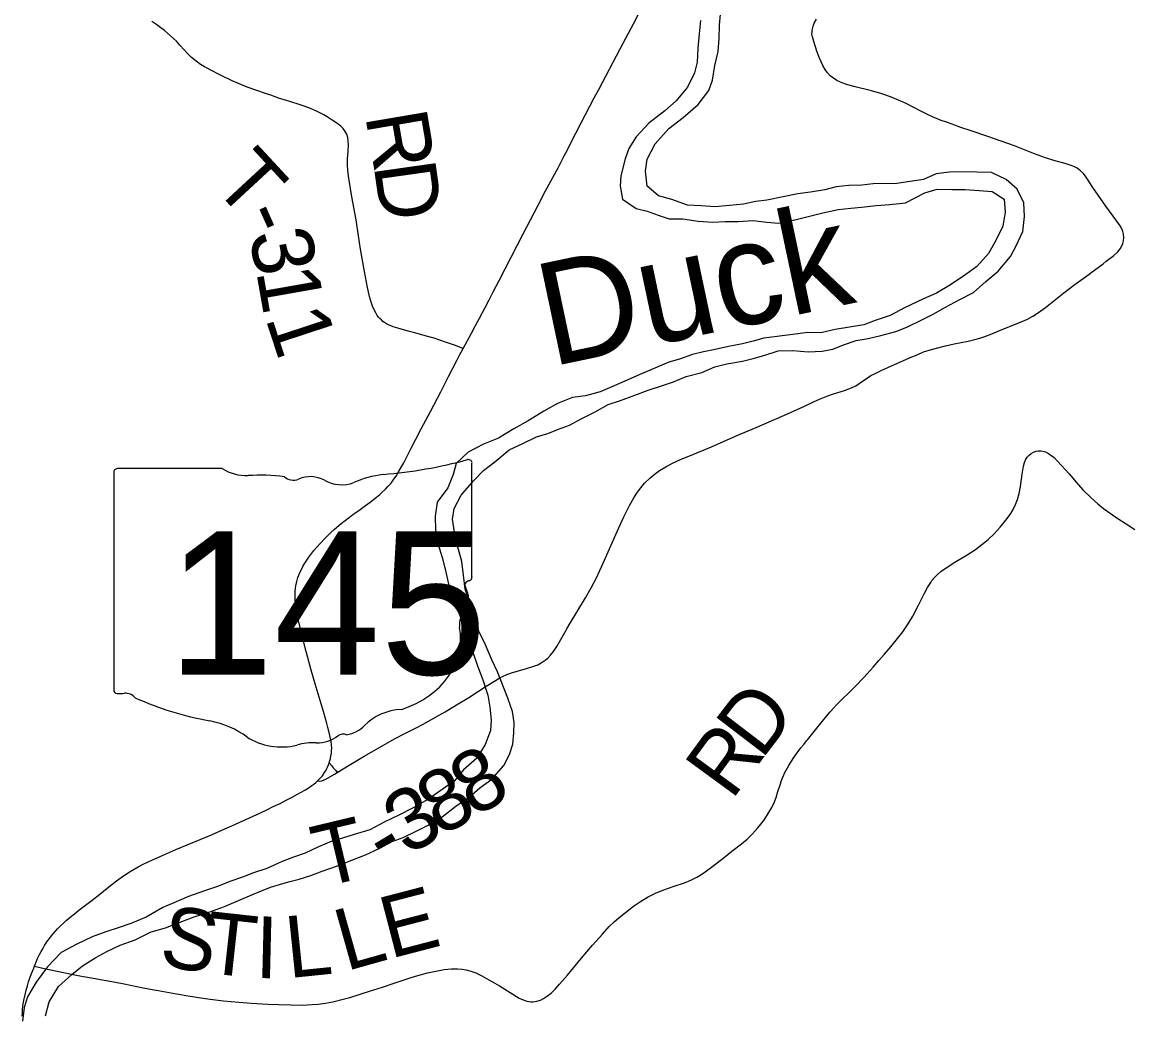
# Model space of a CAD drawing. Extents: x -10 to 158, y 8 to 33.
# Drawn here: x 128.655 to 129.676, y 26.449 to 27.363 of the extents above; entities that cross this region are included whole.
import ezdxf

# ---------------------------------------------------------------- set-up
doc = ezdxf.new("R2010")
doc.units = 0
for name, color, linetype in [('GM_X_Major_River', 7, 'Continuous'), ('GM_X_Major_River_Text', 7, 'Continuous'), ('GM_X_State_Location', 7, 'Continuous'), ('GM_X_State_Route', 7, 'Continuous'), ('GM_X_State_Shield', 7, 'Continuous'), ('GM_X_Township_Road', 7, 'Continuous'), ('GM_X_Township_Road_Text', 7, 'Continuous')]:
    doc.layers.add(name, color=color, linetype=linetype)

msp = doc.modelspace()

# ---------------------------------------------------------------- linework, layer by layer
at = {"layer": 'GM_X_Major_River'}
for points in [[(129.4842, 27.2187), (129.4597, 27.2149), (129.4378, 27.2146), (129.4275, 27.2133), (129.4154, 27.2132), (129.4037, 27.2119), (129.3935, 27.2091), (129.3802, 27.207), (129.3685, 27.2053), (129.3549, 27.2025), (129.3401, 27.1996), (129.3299, 27.1984), (129.3186, 27.1959), (129.3057, 27.1946), (129.2925, 27.1933), (129.2796, 27.1943), (129.267, 27.1949), (129.2526, 27.2003), (129.2404, 27.2036), (129.23, 27.2126), (129.2283, 27.2262), (129.2297, 27.2372), (129.2371, 27.2513), (129.2498, 27.2655), (129.2629, 27.2756), (129.2768, 27.2875), (129.2865, 27.3006), (129.2901, 27.3101), (129.2922, 27.3234), (129.2951, 27.3363), (129.296, 27.3485), (129.2963, 27.3606), (129.2976, 27.3743)], [(129.2788, 27.3649), (129.2778, 27.3528), (129.2765, 27.3395), (129.2759, 27.3266), (129.2733, 27.3167), (129.2671, 27.3037), (129.2566, 27.2911), (129.2461, 27.2818), (129.2315, 27.2706), (129.2196, 27.2579), (129.2129, 27.2472), (129.2096, 27.2377), (129.2056, 27.2221), (129.205, 27.2126), (129.2071, 27.2005), (129.2197, 27.1919), (129.23, 27.1894), (129.2399, 27.1858), (129.2501, 27.1825), (129.2627, 27.1823), (129.2767, 27.1802), (129.2904, 27.1792), (129.3017, 27.1798), (129.3135, 27.1799), (129.3275, 27.1809), (129.34, 27.1792), (129.3507, 27.1785), (129.3658, 27.1814), (129.3915, 27.1878), (129.4055, 27.191), (129.4172, 27.1923), (129.4271, 27.1932), (129.4407, 27.1946), (129.4532, 27.1955), (129.4676, 27.1972), (129.4854, 27.2062)], [(129.4831, 27.0896), (129.4937, 27.095), (129.5039, 27.1008), (129.5175, 27.1081), (129.5303, 27.1147), (129.5416, 27.1247), (129.5529, 27.1343), (129.5642, 27.1477), (129.5694, 27.1576), (129.5757, 27.1706), (129.5771, 27.1846), (129.5766, 27.1972), (129.5704, 27.2096), (129.5601, 27.2186), (129.5467, 27.225), (129.5331, 27.2252), (129.5198, 27.2258), (129.5077, 27.2253), (129.4959, 27.2237), (129.4842, 27.2187)], [(129.4854, 27.2062), (129.4968, 27.2097), (129.5101, 27.2094), (129.5226, 27.2095), (129.5355, 27.2085), (129.5473, 27.2075), (129.5583, 27.2004), (129.5592, 27.1886), (129.5571, 27.1757), (129.5511, 27.1631), (129.544, 27.1505), (129.5331, 27.1386), (129.523, 27.131), (129.509, 27.1217), (129.4962, 27.114), (129.4841, 27.1086)], [(129.4841, 27.1086), (129.4666, 27.1005), (129.4534, 27.0935), (129.4398, 27.0887), (129.4293, 27.0848), (129.4028, 27.0806), (129.3896, 27.0774), (129.3774, 27.0776), (129.3638, 27.0759), (129.3373, 27.0725), (129.3275, 27.0698), (129.3177, 27.0673), (129.3048, 27.0649), (129.2924, 27.0621), (129.2818, 27.06), (129.2716, 27.0576), (129.2595, 27.0533), (129.2497, 27.0505), (129.2225, 27.0387), (129.2093, 27.0329), (129.1995, 27.0286), (129.1867, 27.0231), (129.1731, 27.0195), (129.161, 27.0178), (129.1474, 27.0123), (129.1347, 27.0053), (129.1204, 26.9964), (129.1072, 26.989), (129.0929, 26.9805), (129.0793, 26.975), (129.065, 26.9676), (129.0542, 26.9572), (129.0513, 26.9469), (129.0465, 26.9347), (129.0365, 26.9217), (129.0347, 26.9088), (129.0349, 26.8959), (129.0374, 26.8826), (129.0413, 26.8705), (129.0441, 26.8588), (129.0466, 26.8475), (129.0513, 26.8343), (129.0568, 26.8203), (129.0611, 26.8075), (129.0655, 26.7942), (129.0698, 26.7825), (129.0738, 26.7708), (129.0785, 26.758), (129.0832, 26.744), (129.0849, 26.7327), (129.0862, 26.7209), (129.0856, 26.7114), (129.0808, 26.6985), (129.073, 26.6859), (129.0607, 26.6751), (129.0524, 26.6651), (129.0389, 26.6554), (129.028, 26.6477), (129.0145, 26.6403), (129.0013, 26.6333), (128.9885, 26.6274), (128.9746, 26.62), (128.9602, 26.6157), (128.9504, 26.6125), (128.9391, 26.6093), (128.9274, 26.6042), (128.915, 26.5984), (128.9044, 26.5948), (128.8938, 26.5909), (128.8799, 26.5842), (128.8674, 26.5803), (128.8573, 26.5763), (128.8467, 26.5728), (128.8335, 26.5673), (128.8226, 26.5637), (128.8078, 26.5586), (128.7965, 26.5535), (128.7841, 26.5484), (128.7687, 26.5395), (128.7547, 26.5336), (128.743, 26.5296), (128.7317, 26.5261), (128.7192, 26.5213), (128.7049, 26.5147), (128.6906, 26.5069), (128.6779, 26.4939), (128.6675, 26.4797), (128.6597, 26.4663), (128.6564, 26.4564), (128.6551, 26.4438)], [(128.6762, 26.4487), (128.6795, 26.4616), (128.688, 26.4758), (128.7004, 26.4866), (128.7101, 26.4947), (128.7225, 26.5024), (128.7327, 26.5079), (128.7447, 26.5137), (128.7587, 26.5188), (128.7734, 26.5259), (128.7866, 26.5298), (128.8017, 26.5354), (128.813, 26.5397), (128.8274, 26.5444), (128.8409, 26.5492), (128.8515, 26.5539), (128.8681, 26.5609), (128.8832, 26.5672), (128.8998, 26.572), (128.9096, 26.5744), (128.9202, 26.5779), (128.9307, 26.5819), (128.9439, 26.5866), (128.9579, 26.5921), (128.9707, 26.5968), (128.9839, 26.6031), (128.9952, 26.6093), (129.0054, 26.6129), (129.0174, 26.6187), (129.0276, 26.6238), (129.0411, 26.6319), (129.0539, 26.6416), (129.0659, 26.6501), (129.076, 26.6586), (129.0869, 26.6667), (129.0978, 26.679), (129.1033, 26.6893), (129.1062, 26.6988), (129.1072, 26.7091), (129.1075, 26.7186), (129.1058, 26.7288), (129.1015, 26.7412), (129.092, 26.7654), (129.087, 26.7763), (129.0811, 26.7903), (129.0748, 26.8027), (129.0713, 26.8159), (129.0669, 26.828), (129.0622, 26.8416), (129.0609, 26.8545), (129.0592, 26.867), (129.0552, 26.8813), (129.0524, 26.8938), (129.0507, 26.9059), (129.0521, 26.9158), (129.0587, 26.928), (129.0699, 26.9411), (129.0793, 26.9507), (129.0898, 26.9588), (129.1029, 26.9696), (129.1153, 26.9755), (129.1281, 26.9817), (129.1383, 26.9849), (129.1481, 26.9888), (129.1583, 26.9924), (129.1696, 26.9986), (129.182, 27.0048), (129.1941, 27.0114), (129.2054, 27.015), (129.2186, 27.0201), (129.2307, 27.0248), (129.2431, 27.0288), (129.2541, 27.0323), (129.2658, 27.0371), (129.2801, 27.041), (129.2922, 27.0461), (129.3031, 27.0489), (129.3175, 27.0514), (129.3273, 27.0538), (129.3372, 27.0566), (129.3504, 27.061), (129.364, 27.0611), (129.3781, 27.0598), (129.3909, 27.0607), (129.4008, 27.0624), (129.4106, 27.0663), (129.4223, 27.0703), (129.4332, 27.0723), (129.445, 27.0751), (129.4586, 27.0787), (129.4687, 27.0827), (129.4831, 27.0896)]]:
    msp.add_lwpolyline(points, dxfattribs=at)
at = {"layer": 'GM_X_State_Route'}
for points in [[(128.9941, 26.9392), (128.9954, 26.9408), (128.9966, 26.9426), (128.9987, 26.9456), (129.0011, 26.9494), (129.0059, 26.9577), (129.009, 26.9638), (129.0127, 26.9712), (129.0169, 26.9794), (129.022, 26.989), (129.0305, 27.0051), (129.0401, 27.0232), (129.0471, 27.0371), (129.0549, 27.0526), (129.0575, 27.0575), (129.0586, 27.0597), (129.0605, 27.0631), (129.0681, 27.0772), (129.0719, 27.0843), (129.0754, 27.0909), (129.0783, 27.0963), (129.0803, 27.1002), (129.0844, 27.1079), (129.088, 27.1151), (129.0935, 27.1255), (129.1157, 27.1685), (129.1292, 27.1944), (129.1364, 27.2081), (129.1478, 27.2294), (129.1535, 27.2404), (129.1564, 27.2459), (129.16, 27.2531), (129.1643, 27.2613), (129.1692, 27.2707), (129.1812, 27.2938), (129.1853, 27.3015), (129.189, 27.3086), (129.2015, 27.3323), (129.2105, 27.3493), (129.2172, 27.3619), (129.2218, 27.3707)], [(128.6547, 26.4485), (128.6548, 26.4513), (128.655, 26.4543), (128.6554, 26.4576), (128.6559, 26.4612), (128.6565, 26.4644), (128.6573, 26.468), (128.6584, 26.4723), (128.6595, 26.4763), (128.6606, 26.4801), (128.6621, 26.4843), (128.6633, 26.4877), (128.6653, 26.4927), (128.6659, 26.4944), (128.6672, 26.4976), (128.6689, 26.5015), (128.6706, 26.505), (128.6721, 26.508), (128.6736, 26.5105), (128.6753, 26.5133), (128.6768, 26.5158), (128.6787, 26.5184), (128.6805, 26.5209), (128.6828, 26.5239), (128.6849, 26.5262), (128.6873, 26.5289), (128.6896, 26.5312), (128.6929, 26.5343), (128.695, 26.5363), (128.6989, 26.5396), (128.7027, 26.5427), (128.7069, 26.546), (128.7105, 26.5487), (128.719, 26.5552), (128.7261, 26.5607), (128.7328, 26.5662), (128.7415, 26.5729), (128.7457, 26.5759), (128.7497, 26.5788), (128.754, 26.5815), (128.7577, 26.5838), (128.7614, 26.5858), (128.7654, 26.588), (128.7705, 26.5904), (128.7851, 26.597), (128.7961, 26.6018), (128.8288, 26.6154), (128.8412, 26.6209), (128.8475, 26.6236), (128.8741, 26.6357), (128.8798, 26.6383), (128.8858, 26.6413), (128.8921, 26.6443), (128.8975, 26.6471), (128.9031, 26.65), (128.9079, 26.6526), (128.9114, 26.6545), (128.9149, 26.6565), (128.918, 26.6584), (128.9211, 26.6606), (128.923, 26.6621), (128.9249, 26.6636), (128.9266, 26.6651), (128.9281, 26.6665), (128.9296, 26.668), (128.9309, 26.6696), (128.932, 26.6711), (128.933, 26.6726), (128.934, 26.6741), (128.9348, 26.6758), (128.9357, 26.6776), (128.9365, 26.6797), (128.9372, 26.6816), (128.9378, 26.6837), (128.9384, 26.6857), (128.9388, 26.6878), (128.9393, 26.6905), (128.9394, 26.6929), (128.9395, 26.6951), (128.9393, 26.6981), (128.9389, 26.7012), (128.9382, 26.7052), (128.9374, 26.7084), (128.936, 26.714), (128.9349, 26.7179), (128.9319, 26.7287), (128.9297, 26.7358), (128.9243, 26.7543), (128.9207, 26.7669), (128.916, 26.7842), (128.9126, 26.7974), (128.9089, 26.8125), (128.9073, 26.8197), (128.9064, 26.8253), (128.9061, 26.8287), (128.9059, 26.8315), (128.9058, 26.8344), (128.9059, 26.8372), (128.906, 26.8398), (128.9062, 26.8422), (128.9066, 26.8445), (128.9071, 26.8472), (128.9077, 26.8496), (128.9085, 26.8521), (128.9094, 26.8545), (128.9103, 26.8568), (128.9117, 26.8597), (128.9131, 26.8624), (128.9147, 26.8653), (128.9167, 26.8683), (128.9184, 26.8709), (128.9203, 26.8734), (128.9232, 26.8771), (128.9254, 26.8797), (128.9295, 26.8841), (128.9325, 26.8875), (128.936, 26.8909), (128.9387, 26.8936), (128.9418, 26.8964), (128.9443, 26.8986), (128.9482, 26.9018), (128.952, 26.9048), (128.956, 26.9078), (128.959, 26.9101), (128.9626, 26.9127), (128.9656, 26.9149), (128.9705, 26.9185), (128.975, 26.9217), (128.978, 26.924), (128.9809, 26.9263), (128.9837, 26.9287), (128.9861, 26.9308), (128.989, 26.9334), (128.9913, 26.9359), (128.9926, 26.9374), (128.9941, 26.9392)]]:
    msp.add_lwpolyline(points, dxfattribs=at)
at = {"layer": 'GM_X_State_Shield'}
for p, q in [((128.8388, 26.9524), (128.7423, 26.9524)), ((129.0686, 26.8526), (129.0686, 26.9573)), ((128.739, 26.9489), (128.739, 26.7488)), ((129.0686, 26.8527), (129.0686, 26.8526))]:
    msp.add_line(p, q, dxfattribs=at)
for centre, major_axis, start_param, end_param in [((128.9512, 27.2252), (0.3495, 0), 4.814394, 5.042369), ((129.065, 26.9578), (0.00367, 0), 6.141152, 7.989035), ((128.7428, 26.9494), (0.00382, 0), 1.712693, 3.28349), ((128.8618, 26.9756), (0.037, 0), 4.042523, 4.731795), ((128.8741, 26.84), (0.133, 0), 1.404758, 1.657858), ((128.9042, 26.9504), (0.0107, 0), 3.836095, 5.185415), ((128.9199, 26.9273), (0.0222, 0), 0.950623, 2.079405), ((128.9486, 26.959), (0.0267, 0), 4.081561, 5.145723), ((128.9958, 26.8912), (0.0703, 0), 1.699011, 2.107814), ((129.0678, 26.845), (0.00568, 0), 1.883978, 3.671073), ((129.0647, 26.8522), (0.00393, 0), 5.05454, 6.418171), ((129.0316, 26.8317), (0.0341, 0), 5.934695, 6.695948), ((129.0818, 26.8088), (0.0248, 0), 2.387724, 3.262537), ((128.9708, 26.7955), (0.0874, 0), 5.101752, 6.440018), ((128.7428, 26.7484), (0.00385, 0), 3.00124, 4.508301), ((128.7434, 26.7688), (0.0294, 0), 4.665946, 4.897461), ((128.7494, 26.7373), (0.0106, 0), 0.519207, 1.627899), ((128.8833, 26.9171), (0.2524, 0), 4.195997, 4.488961), ((129.0077, 26.6926), (0.0479, 0), 1.647645, 2.488434), ((128.808, 26.6589), (0.079, 0), 0.823519, 1.323587), ((128.947, 26.7294), (0.0282, 0), 4.937069, 5.64225), ((128.8934, 26.7363), (0.0501, 0), 4.026481, 4.996735), ((128.926, 26.7213), (0.0267, 0), 4.691044, 5.507374), ((128.9502, 26.7019), (0.00752, 0), 1.147584, 2.315152), ((128.9224, 26.6671), (0.0412, 0), 1.495662, 1.94098)]:
    msp.add_ellipse(centre, major_axis=major_axis, ratio=0.8, start_param=start_param, end_param=end_param, dxfattribs=at)
at = {"layer": 'GM_X_Township_Road'}
for points in [[(129.0605, 27.0631), (129.0526, 27.0661), (129.0442, 27.0689), (129.0338, 27.0724), (129.0255, 27.0748), (129.0159, 27.0774), (129.0099, 27.079), (129.0004, 27.0818), (128.9962, 27.0831), (128.9939, 27.0839), (128.9917, 27.0848), (128.9898, 27.0858), (128.9882, 27.0869), (128.9867, 27.088), (128.9853, 27.0893), (128.9839, 27.0907), (128.9827, 27.0919), (128.9815, 27.0935), (128.98, 27.0959), (128.9788, 27.098), (128.977, 27.1019), (128.976, 27.1049), (128.9751, 27.1078), (128.9743, 27.1108), (128.9724, 27.1193), (128.9696, 27.1339), (128.9661, 27.1546), (128.9641, 27.1668), (128.9619, 27.1815), (128.9582, 27.2027), (128.9554, 27.2197), (128.9545, 27.227), (128.9541, 27.2325), (128.9541, 27.2375), (128.9546, 27.2443), (128.9549, 27.2505), (128.9548, 27.2542), (128.9543, 27.2573), (128.9534, 27.2602), (128.9519, 27.2629), (128.9501, 27.2654), (128.9479, 27.2676), (128.9445, 27.2702), (128.9415, 27.2723), (128.94, 27.2733), (128.9364, 27.2757), (128.9354, 27.2763), (128.9322, 27.2782), (128.9256, 27.2816), (128.9199, 27.2841), (128.9152, 27.2858), (128.9105, 27.2873), (128.901, 27.2903), (128.8969, 27.2916), (128.8916, 27.2933), (128.8834, 27.2961), (128.8787, 27.2977), (128.8769, 27.2983), (128.8716, 27.3001), (128.8617, 27.3036), (128.8537, 27.3069), (128.848, 27.3094), (128.8379, 27.3143), (128.8335, 27.3165), (128.8313, 27.3177), (128.8226, 27.3224), (128.8189, 27.3246), (128.8148, 27.3274), (128.8105, 27.3309), (128.807, 27.3344), (128.8037, 27.3381), (128.7999, 27.3422), (128.7966, 27.3459), (128.7911, 27.351), (128.7855, 27.3558), (128.7811, 27.3592), (128.7786, 27.361), (128.7739, 27.3641)], [(128.9444, 26.6727), (128.9555, 26.6793), (128.9694, 26.6876), (128.9828, 26.6954), (128.9974, 26.7036), (129.0073, 26.7088), (129.0179, 26.714), (129.0271, 26.7191), (129.0351, 26.7235), (129.0438, 26.7286), (129.0545, 26.7349), (129.0656, 26.7418), (129.0818, 26.7521), (129.0919, 26.7584), (129.0941, 26.7598), (129.0967, 26.7611), (129.1007, 26.7628), (129.106, 26.7646), (129.1179, 26.7681), (129.1256, 26.7705), (129.1291, 26.7718), (129.1324, 26.7736), (129.136, 26.776), (129.1384, 26.778), (129.1409, 26.7806), (129.1436, 26.7841), (129.1466, 26.7888), (129.1515, 26.7974), (129.1552, 26.8038), (129.1559, 26.8048), (129.1581, 26.8086), (129.1732, 26.8335), (129.1784, 26.8426), (129.1829, 26.8514), (129.1895, 26.8655), (129.1952, 26.8785), (129.2022, 26.8944), (129.2084, 26.908), (129.2136, 26.9185), (129.2176, 26.9256), (129.2209, 26.9308), (129.2239, 26.9348), (129.2275, 26.939), (129.2319, 26.9434), (129.2362, 26.947), (129.2412, 26.9507), (129.247, 26.9542), (129.2531, 26.9574), (129.2605, 26.9607), (129.272, 26.9654), (129.2892, 26.9725), (129.3118, 26.9827), (129.3302, 26.9903), (129.3541, 27.0007), (129.3644, 27.0053), (129.3745, 27.01), (129.3829, 27.014), (129.3886, 27.0165), (129.3961, 27.0194), (129.4014, 27.0212), (129.4115, 27.0244), (129.4156, 27.0258), (129.4179, 27.0268), (129.4218, 27.0287), (129.4249, 27.0307), (129.4327, 27.0359), (129.4349, 27.0374), (129.4364, 27.0384), (129.4385, 27.0394), (129.4451, 27.0427), (129.4548, 27.047), (129.4735, 27.0553), (129.4769, 27.0567), (129.4803, 27.0581), (129.4822, 27.0589), (129.4843, 27.0598), (129.4864, 27.0606), (129.4884, 27.0612), (129.4916, 27.0622), (129.4973, 27.0637), (129.5045, 27.0656), (129.5124, 27.0672), (129.5252, 27.0697), (129.5313, 27.0712), (129.536, 27.0726), (129.5407, 27.0741), (129.5471, 27.0765), (129.5557, 27.0802), (129.5626, 27.083), (129.5643, 27.0837), (129.5741, 27.0876), (129.5798, 27.0901), (129.5847, 27.0927), (129.5899, 27.0961), (129.5963, 27.1009), (129.6132, 27.1142), (129.6226, 27.1213), (129.631, 27.1275), (129.6365, 27.1316), (129.6395, 27.1337), (129.6415, 27.1352), (129.6495, 27.141), (129.6524, 27.1433), (129.6593, 27.1486), (129.6629, 27.152), (129.6653, 27.1549), (129.6668, 27.1575), (129.6677, 27.1598), (129.6683, 27.1622), (129.6685, 27.1653), (129.6682, 27.1684), (129.6672, 27.1719), (129.6652, 27.1758), (129.662, 27.1803), (129.6521, 27.1939), (129.6471, 27.201), (129.6401, 27.2113), (129.6339, 27.2206), (129.6313, 27.2241), (129.6287, 27.2267), (129.6272, 27.2279), (129.6257, 27.2289), (129.623, 27.2304), (129.6201, 27.2316), (129.6154, 27.2331), (129.604, 27.2362), (129.5963, 27.2386), (129.5863, 27.2422), (129.5771, 27.2458), (129.5678, 27.2495), (129.5433, 27.2583), (129.528, 27.2634), (129.5186, 27.2666), (129.5122, 27.2689), (129.5104, 27.2695), (129.5052, 27.2713), (129.5005, 27.2729), (129.4925, 27.2763), (129.4886, 27.2782), (129.4824, 27.2812), (129.4747, 27.2852), (129.4681, 27.2885), (129.4613, 27.2916), (129.4539, 27.2946), (129.4457, 27.2974), (129.4362, 27.3001), (129.4201, 27.3043), (129.4124, 27.3065), (129.4078, 27.3082), (129.4045, 27.3098), (129.4013, 27.3118), (129.3984, 27.3141), (129.3958, 27.3168), (129.3937, 27.3198), (129.3916, 27.3236), (129.3884, 27.3304), (129.3859, 27.3368), (129.3831, 27.3456), (129.3819, 27.3498), (129.3815, 27.3523), (129.3816, 27.3546), (129.3818, 27.3556), (129.382, 27.3573), (129.3825, 27.3597), (129.3836, 27.3625), (129.3857, 27.3663)], [(128.9018, 26.4588), (128.9122, 26.4586), (128.9214, 26.459), (128.927, 26.4594), (128.9338, 26.4602), (128.9405, 26.4615), (128.9501, 26.464), (128.9561, 26.4657), (128.9744, 26.4715), (128.9863, 26.4752), (128.9969, 26.4787), (129.0099, 26.483), (129.0128, 26.484), (129.0188, 26.4858), (129.0277, 26.4882), (129.0368, 26.4902), (129.043, 26.4912), (129.0497, 26.4919), (129.0553, 26.4919), (129.0597, 26.4916), (129.0633, 26.491), (129.0675, 26.4899), (129.0722, 26.4882), (129.0777, 26.4855), (129.0842, 26.4819), (129.0875, 26.4801), (129.0938, 26.4763), (129.1037, 26.4702), (129.1122, 26.4651), (129.1156, 26.4635), (129.119, 26.4622), (129.1227, 26.4617), (129.1245, 26.4616), (129.1282, 26.4621), (129.1317, 26.4632), (129.1344, 26.4646), (129.1381, 26.467), (129.1415, 26.4697), (129.1451, 26.4732), (129.1493, 26.4777), (129.1565, 26.4862), (129.1691, 26.5015), (129.1796, 26.5138), (129.1886, 26.524), (129.195, 26.5308), (129.1995, 26.5351), (129.2041, 26.5392), (129.2098, 26.5439), (129.2172, 26.5495), (129.2238, 26.554), (129.2307, 26.5582), (129.2374, 26.5615), (129.2442, 26.5643), (129.2548, 26.5679), (129.2642, 26.5711), (129.2699, 26.5735), (129.2755, 26.5763), (129.2792, 26.5785), (129.2833, 26.5813), (129.2902, 26.5866), (129.301, 26.5949), (129.3079, 26.6002), (129.3168, 26.6069), (129.322, 26.6113), (129.3268, 26.6162), (129.3317, 26.6218), (129.3371, 26.6286), (129.3413, 26.6348), (129.3447, 26.6406), (129.3471, 26.6457), (129.3486, 26.6498), (129.3502, 26.6551), (129.3518, 26.6605), (129.3538, 26.6664), (129.3565, 26.6726), (129.3601, 26.6792), (129.3642, 26.6856), (129.3679, 26.6909), (129.3713, 26.6953), (129.3739, 26.6986), (129.3766, 26.7019), (129.3774, 26.7029), (129.3859, 26.7134), (129.394, 26.7234), (129.3948, 26.7244), (129.3968, 26.7267), (129.3979, 26.7282), (129.3988, 26.7291), (129.4013, 26.7318), (129.4042, 26.735), (129.4209, 26.7517), (129.4295, 26.7606), (129.4379, 26.7698), (129.4432, 26.7758), (129.4481, 26.7814), (129.454, 26.7884), (129.4603, 26.7959), (129.465, 26.8022), (129.4701, 26.8097), (129.4742, 26.8165), (129.4796, 26.8267), (129.4851, 26.8377), (129.4879, 26.8431), (129.4908, 26.8476), (129.4919, 26.8494), (129.4942, 26.8522), (129.4968, 26.8548), (129.5002, 26.8576), (129.5058, 26.8616), (129.5131, 26.8662), (129.5243, 26.873), (129.5321, 26.8781), (129.538, 26.8825), (129.5437, 26.8873), (129.5491, 26.8925), (129.5546, 26.8984), (129.5613, 26.9066), (129.5646, 26.9111), (129.5668, 26.9148), (129.5689, 26.9193), (129.5706, 26.924), (129.5721, 26.9294), (129.5734, 26.9361), (129.5749, 26.9472), (129.5761, 26.9546), (129.577, 26.9582), (129.5783, 26.961), (129.5796, 26.9631), (129.5813, 26.9649), (129.5833, 26.9664), (129.5854, 26.9676), (129.5878, 26.9685), (129.5896, 26.9688), (129.5921, 26.9689), (129.5939, 26.9685), (129.5963, 26.9678), (129.5991, 26.9664), (129.6014, 26.9649), (129.6043, 26.9626), (129.6075, 26.9592), (129.6181, 26.9476), (129.6246, 26.9399), (129.6308, 26.9329), (129.6382, 26.9257), (129.6445, 26.9199), (129.6499, 26.9158), (129.6582, 26.9099), (129.663, 26.9065), (129.6707, 26.9015), (129.6788, 26.8963)], [(128.9372, 26.6816), (128.9395, 26.6789), (128.941, 26.677), (128.9429, 26.6747), (128.9444, 26.6727)], [(128.9266, 26.6651), (128.9287, 26.6648), (128.9305, 26.665), (128.9341, 26.6667), (128.9422, 26.6713), (128.9444, 26.6727)], [(128.6659, 26.4944), (128.6778, 26.4915), (128.6795, 26.4912), (128.6942, 26.4883), (128.7015, 26.4868), (128.7094, 26.4853), (128.7167, 26.4839), (128.732, 26.4812), (128.7405, 26.4796), (128.7484, 26.4781), (128.766, 26.4746), (128.7744, 26.473), (128.7799, 26.472), (128.7932, 26.4696), (128.7987, 26.4687), (128.8053, 26.4675), (128.8114, 26.4666), (128.8169, 26.4657), (128.8277, 26.4639), (128.84, 26.4624), (128.8542, 26.4612), (128.8655, 26.4602), (128.8807, 26.4595), (128.8905, 26.4591), (128.9018, 26.4588)]]:
    msp.add_lwpolyline(points, dxfattribs=at)

# ---------------------------------------------------------------- texts
at = {"layer": 'GM_X_Major_River_Text'}
msp.add_text('Duck', height=0.0947, rotation=11.9039, dxfattribs=at).set_placement((129.1412, 27.0461))
at = {"layer": 'GM_X_State_Location'}
for s in ['s', 'r']:
    msp.add_text(s, height=0.000189, dxfattribs=at).set_placement((128.9001, 26.8356))
msp.add_text('145', height=0.000189, rotation=0, dxfattribs=at).set_placement((128.8333, 26.8218))
at = {"layer": 'GM_X_State_Shield'}
msp.add_text('145', height=0.13184, dxfattribs=at).set_placement((128.7882, 26.7629))
at = {"layer": 'GM_X_Township_Road_Text'}
for s, rotation, p in [('R', 279.6587, (128.9702, 27.2774)), ('T', 312.7782, (128.8285, 27.2135)), ('D', 278.0992, (128.978, 27.2318)), ('-', 294.0719, (128.8546, 27.1864)), ('3', 281.2446, (128.8631, 27.1683)), ('1', 280.0167, (128.8699, 27.1343)), ('1', 288.2116, (128.8782, 27.0912)), ('D', 52.5822, (129.3351, 26.6837)), ('R', 53.8162, (129.3077, 26.6463)), ('8', 30.3099, (129.0704, 26.6307)), ('8', 29.606, (129.0393, 26.613)), ('3', 29.4731, (129.0087, 26.5957)), ('T', 13.4739, (128.9301, 26.5666)), ('-', 31.269, (128.9891, 26.5838)), ('E', 14.5913, (128.9932, 26.5011)), ('S', 350.0917, (128.7794, 26.4957)), ('T', 353.7066, (128.8211, 26.4886)), ('L', 15.7141, (128.9525, 26.4896)), ('I', 358.6214, (128.8686, 26.4836)), ('L', 5.8729, (128.8998, 26.4833))]:
    msp.add_text(s, height=0.0568, rotation=rotation, dxfattribs=at).set_placement(p)

doc.saveas('drawing.dxf')
